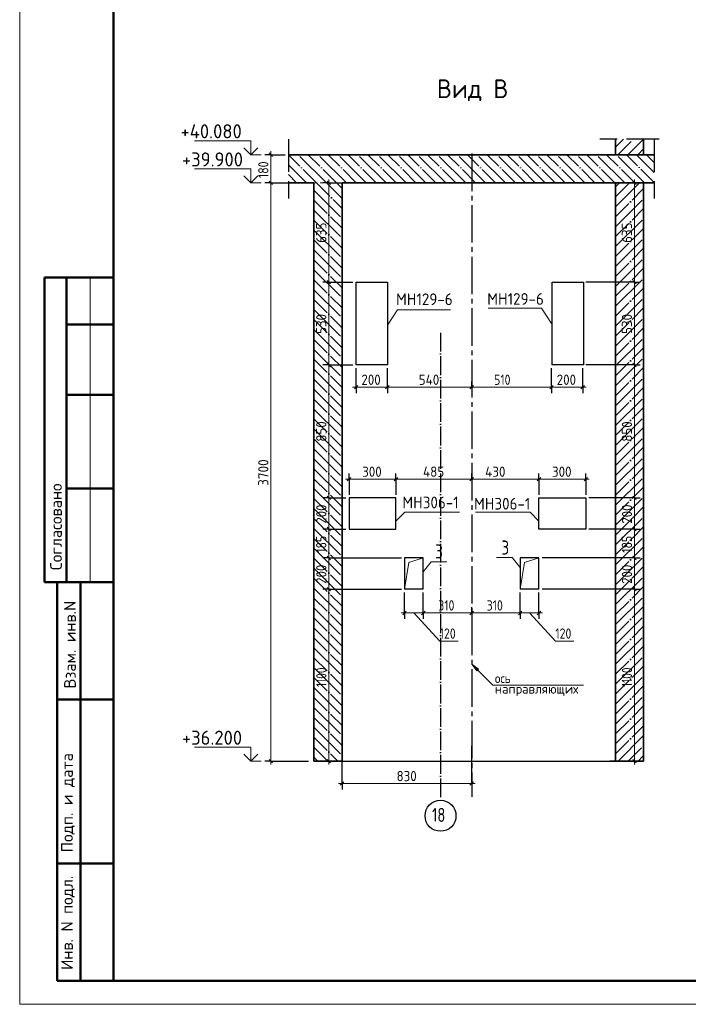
# Model space of a CAD drawing. Header units: millimetres. Extents: x -49773 to 2322955, y -3321 to 58485.
# Tile 373 of 580: x 1388499 to 1402762, y -2714 to 18286. Entities that reach past the tile are written whole.
import ezdxf

# ---------------------------------------------------------------- set-up
doc = ezdxf.new("R2010")
doc.units = ezdxf.units.MM
for name, pattern in [('______11', [500, 400, -50, 0, -50]), ('______2', [270, 200, -70]), ('______4', [900, 700, -200]), ('______5', [1100, 800, -100, 100, -100])]:
    doc.linetypes.add(name, pattern=pattern)
for name, color, linetype, lineweight in [('Standard', 7, 'Continuous', 25), ('Высотная отметки_ общее', 7, 'Continuous', 13), ('Перекрытие (1)', 7, 'Continuous', 35), ('Размерная линия_ общее', 7, 'Continuous', 13), ('Стена_ общее', 7, 'Continuous', 35), ('Стена_ Сборный элемент', 7, 'Continuous', 35), ('Текст_ общее', 7, 'Continuous', 13)]:
    doc.layers.add(name, color=color, linetype=linetype, lineweight=lineweight)
doc.layers.add('Осевая линия_ общее', color=7, linetype='______5', lineweight=13, true_color=0xa0a0a0)
doc.styles.add('ISOCPEUR', font='txt')

msp = doc.modelspace()

# ---------------------------------------------------------------- hatches: boundary and pattern name
at = {"layer": 'Осевая линия_ общее', "linetype": 'Continuous', "lineweight": 13, "transparency": 33554687}
msp.add_hatch(color=7, dxfattribs=at).paths.add_polyline_path([(1398248, 4399.4), (1398142, 4540.9), (1398283.4, 4434.8)], flags=16)

# ---------------------------------------------------------------- linework, layer by layer
at = {"layer": 'Standard', "color": 7, "linetype": '______4', "lineweight": 25, "transparency": 33554687}
for p, q in [((1394230.5, 15739.3), (1394230.5, 14472.6)), ((1402142, 15740.1), (1400875.3, 15740.1)), ((1402034.4, 15739.3), (1402034.4, 14472.6))]:
    msp.add_line(p, q, dxfattribs=at)
at = {"layer": 'Standard', "color": 253, "linetype": '______5', "lineweight": 35, "true_color": 0xababab, "transparency": 33554687}
for p, q in [((1401208.6, 15568.2), (1401380.5, 15740.1)), ((1401470.6, 15406), (1401804.8, 15740.1)), ((1395042.5, 14806), (1395375.3, 14473.2)), ((1401208.6, 14295.4), (1401719.1, 14806)), ((1401208.6, 14719.7), (1401294.9, 14806)), ((1394775.3, 14648.9), (1395375.3, 14048.9)), ((1401208.6, 13871.2), (1401808.6, 14471.2)), ((1394775.3, 14224.7), (1395375.3, 13624.7)), ((1401208.6, 13446.9), (1401808.6, 14046.9)), ((1394775.3, 13800.4), (1395375.3, 13200.4)), ((1401208.6, 13022.7), (1401808.6, 13622.7)), ((1394775.3, 13376.1), (1395375.3, 12776.1)), ((1401208.6, 12598.4), (1401808.6, 13198.4)), ((1394775.3, 12951.9), (1395375.3, 12351.9)), ((1401208.6, 12174.1), (1401808.6, 12774.1)), ((1394775.3, 12527.6), (1395375.3, 11927.6)), ((1401208.6, 11749.9), (1401808.6, 12349.9)), ((1394775.3, 12103.4), (1395375.3, 11503.4)), ((1401208.6, 11325.6), (1401808.6, 11925.6)), ((1394775.3, 11679.1), (1395375.3, 11079.1)), ((1401208.6, 10901.3), (1401808.6, 11501.3)), ((1394775.3, 11254.8), (1395375.3, 10654.8)), ((1401208.6, 10477.1), (1401808.6, 11077.1)), ((1394775.3, 10830.6), (1395375.3, 10230.6)), ((1401208.6, 10052.8), (1401808.6, 10652.8)), ((1394775.3, 10406.3), (1395375.3, 9806.3)), ((1401208.6, 9628.5), (1401808.6, 10228.5)), ((1394775.3, 9982), (1395375.3, 9382)), ((1401208.6, 9204.3), (1401808.6, 9804.3)), ((1394775.3, 9557.8), (1395375.3, 8957.8)), ((1401208.6, 8780), (1401808.6, 9380)), ((1394775.3, 9133.5), (1395375.3, 8533.5)), ((1401208.6, 8355.7), (1401808.6, 8955.7)), ((1394775.3, 8709.2), (1395375.3, 8109.2)), ((1401208.6, 7931.5), (1401808.6, 8531.5)), ((1394775.3, 8285), (1395375.3, 7685)), ((1401208.6, 7507.2), (1401808.6, 8107.2)), ((1394775.3, 7860.7), (1395375.3, 7260.7)), ((1401208.6, 7083), (1401808.6, 7683)), ((1394775.3, 7436.5), (1395375.3, 6836.5)), ((1401208.6, 6658.7), (1401808.6, 7258.7)), ((1394775.3, 7012.2), (1395375.3, 6412.2)), ((1401208.6, 6234.4), (1401808.6, 6834.4)), ((1394775.3, 6587.9), (1395375.3, 5987.9)), ((1401208.6, 5810.2), (1401808.6, 6410.2)), ((1394775.3, 6163.7), (1395375.3, 5563.7)), ((1401208.6, 5385.9), (1401808.6, 5985.9)), ((1394775.3, 5739.4), (1395375.3, 5139.4)), ((1401208.6, 4961.6), (1401808.6, 5561.6)), ((1394775.3, 5315.1), (1395375.3, 4715.1)), ((1401208.6, 4537.4), (1401808.6, 5137.4)), ((1394775.3, 4890.9), (1395375.3, 4290.9)), ((1401208.6, 4113.1), (1401808.6, 4713.1)), ((1394775.3, 4466.6), (1395375.3, 3866.6)), ((1401208.6, 3688.8), (1401808.6, 4288.9)), ((1394775.3, 4042.3), (1395375.3, 3442.3)), ((1401208.6, 3264.6), (1401808.6, 3864.6)), ((1394775.3, 3618.1), (1395375.3, 3018.1)), ((1401208.6, 2840.3), (1401808.6, 3440.3)), ((1394775.3, 3193.8), (1395375.3, 2593.8)), ((1401265.2, 2472.6), (1401808.6, 3016.1)), ((1394775.3, 2769.5), (1395072.2, 2472.6)), ((1401689.5, 2472.6), (1401808.6, 2591.8))]:
    msp.add_line(p, q, dxfattribs=at)
at = {"layer": 'Standard', "color": 7, "linetype": 'Continuous', "lineweight": 35, "transparency": 33554687}
for p, q in [((1401208.6, 15740.1), (1401208.6, 15406)), ((1401808.6, 15406), (1401808.6, 15740.1)), ((1401208.6, 15406), (1394230.5, 15406)), ((1402034.4, 15406), (1401808.6, 15406)), ((1394230.5, 14806), (1394775.3, 14806)), ((1394775.3, 14806), (1394775.3, 2472.6)), ((1395375.3, 2472.6), (1395375.3, 14806)), ((1395375.3, 14806), (1401208.6, 14806)), ((1401208.6, 14806), (1401208.6, 2472.6)), ((1401808.6, 2472.6), (1401808.6, 14806)), ((1401808.6, 14806), (1402034.4, 14806)), ((1394775.3, 2472.6), (1395375.3, 2472.6)), ((1401208.6, 2472.6), (1401808.6, 2472.6))]:
    msp.add_line(p, q, dxfattribs=at)
at = {"layer": 'Standard', "color": 253, "linetype": '______11', "lineweight": 35, "true_color": 0xababab, "transparency": 33554687}
for p, q in [((1401258.5, 15406), (1401592.7, 15740.1)), ((1401682.8, 15406), (1401808.6, 15531.8)), ((1394830.4, 14806), (1395375.3, 14261.1)), ((1395254.6, 14806), (1395375.3, 14685.3)), ((1401208.6, 14507.6), (1401507, 14806)), ((1401208.6, 14083.3), (1401808.6, 14683.3)), ((1394775.3, 14436.8), (1395375.3, 13836.8)), ((1401208.6, 13659.1), (1401808.6, 14259)), ((1394775.3, 14012.5), (1395375.3, 13412.5)), ((1401208.6, 13234.8), (1401808.6, 13834.8)), ((1394775.3, 13588.3), (1395375.3, 12988.3)), ((1401208.6, 12810.5), (1401808.6, 13410.5)), ((1394775.3, 13164), (1395375.3, 12564)), ((1401208.6, 12386.3), (1401808.6, 12986.3)), ((1394775.3, 12739.7), (1395375.3, 12139.8)), ((1401208.6, 11962), (1401808.6, 12562)), ((1394775.3, 12315.5), (1395375.3, 11715.5)), ((1401208.6, 11537.7), (1401808.6, 12137.7)), ((1394775.3, 11891.2), (1395375.3, 11291.2)), ((1401208.6, 11113.5), (1401808.6, 11713.5)), ((1394775.3, 11467), (1395375.3, 10867)), ((1401208.6, 10689.2), (1401808.6, 11289.2)), ((1394775.3, 11042.7), (1395375.3, 10442.7)), ((1401208.6, 10264.9), (1401808.6, 10864.9)), ((1394775.3, 10618.4), (1395375.3, 10018.4)), ((1401208.6, 9840.7), (1401808.6, 10440.7)), ((1394775.3, 10194.2), (1395375.3, 9594.2)), ((1401208.6, 9416.4), (1401808.6, 10016.4)), ((1394775.3, 9769.9), (1395375.3, 9169.9)), ((1401208.6, 8992.1), (1401808.6, 9592.1)), ((1394775.3, 9345.6), (1395375.3, 8745.6)), ((1401208.6, 8567.9), (1401808.6, 9167.9)), ((1394775.3, 8921.4), (1395375.3, 8321.4)), ((1401208.6, 8143.6), (1401808.6, 8743.6)), ((1394775.3, 8497.1), (1395375.3, 7897.1)), ((1401208.6, 7719.4), (1401808.6, 8319.4)), ((1394775.3, 8072.8), (1395375.3, 7472.8)), ((1401208.6, 7295.1), (1401808.6, 7895.1)), ((1394775.3, 7648.6), (1395375.3, 7048.6)), ((1401208.6, 6870.8), (1401808.6, 7470.8)), ((1394775.3, 7224.3), (1395375.3, 6624.3)), ((1401208.6, 6446.6), (1401808.6, 7046.6)), ((1394775.3, 6800), (1395375.3, 6200.1)), ((1401208.6, 6022.3), (1401808.6, 6622.3)), ((1394775.3, 6375.8), (1395375.3, 5775.8)), ((1401208.6, 5598), (1401808.6, 6198)), ((1394775.3, 5951.5), (1395375.3, 5351.5)), ((1401208.6, 5173.8), (1401808.6, 5773.8)), ((1394775.3, 5527.3), (1395375.3, 4927.3)), ((1401208.6, 4749.5), (1401808.6, 5349.5)), ((1394775.3, 5103), (1395375.3, 4503)), ((1401208.6, 4325.2), (1401808.6, 4925.2)), ((1394775.3, 4678.7), (1395375.3, 4078.7)), ((1401208.6, 3901), (1401808.6, 4501)), ((1394775.3, 4254.5), (1395375.3, 3654.5)), ((1401208.6, 3476.7), (1401808.6, 4076.7)), ((1394775.3, 3830.2), (1395375.3, 3230.2)), ((1401208.6, 3052.5), (1401808.6, 3652.4)), ((1394775.3, 3405.9), (1395375.3, 2805.9)), ((1401208.6, 2628.2), (1401808.6, 3228.2)), ((1394775.3, 2981.7), (1395284.3, 2472.6)), ((1401477.3, 2472.6), (1401808.6, 2803.9)), ((1394775.3, 2557.4), (1394860.1, 2472.6))]:
    msp.add_line(p, q, dxfattribs=at)
at = {"layer": 'Standard', "color": 253, "linetype": '______11', "lineweight": 13, "true_color": 0xababab, "transparency": 33554687}
for p, q in [((1394830.4, 14806), (1394230.5, 15405.8)), ((1395254.6, 14806), (1394654.6, 15406)), ((1395678.9, 14806), (1395078.9, 15406)), ((1396103.2, 14806), (1395503.2, 15406)), ((1396527.4, 14806), (1395927.4, 15406)), ((1396951.7, 14806), (1396351.7, 15406)), ((1397376, 14806), (1396776, 15406)), ((1397800.2, 14806), (1397200.2, 15406)), ((1398224.5, 14806), (1397624.5, 15406)), ((1398648.8, 14806), (1398048.8, 15406)), ((1399073, 14806), (1398473, 15406)), ((1399497.3, 14806), (1398897.3, 15406)), ((1399921.6, 14806), (1399321.6, 15406)), ((1400345.8, 14806), (1399745.8, 15406)), ((1400770.1, 14806), (1400170.1, 15406)), ((1401194.3, 14806), (1400594.4, 15406)), ((1401618.6, 14806), (1401018.6, 15406)), ((1402034.4, 14814.5), (1401442.9, 15406)), ((1402034.4, 15238.7), (1401867.1, 15406)), ((1394406.1, 14806), (1394230.5, 14981.6))]:
    msp.add_line(p, q, dxfattribs=at)
at = {"layer": 'Standard', "color": 253, "linetype": '______5', "lineweight": 13, "true_color": 0xababab, "transparency": 33554687}
for p, q in [((1395042.5, 14806), (1394442.5, 15406)), ((1395466.8, 14806), (1394866.8, 15406)), ((1395891, 14806), (1395291.1, 15406)), ((1396315.3, 14806), (1395715.3, 15406)), ((1396739.6, 14806), (1396139.6, 15406)), ((1397163.8, 14806), (1396563.8, 15406)), ((1397588.1, 14806), (1396988.1, 15406)), ((1398012.4, 14806), (1397412.4, 15406)), ((1398436.6, 14806), (1397836.6, 15406)), ((1398860.9, 14806), (1398260.9, 15406)), ((1399285.2, 14806), (1398685.2, 15406)), ((1399709.4, 14806), (1399109.4, 15406)), ((1400133.7, 14806), (1399533.7, 15406)), ((1400557.9, 14806), (1399957.9, 15406)), ((1400982.2, 14806), (1400382.2, 15406)), ((1401406.5, 14806), (1400806.5, 15406)), ((1401830.7, 14806), (1401230.7, 15406)), ((1402034.4, 15026.6), (1401655, 15406)), ((1394618.3, 14806), (1394230.5, 15193.7))]:
    msp.add_line(p, q, dxfattribs=at)
at = {"layer": 'Standard', "color": 7, "linetype": 'Continuous', "lineweight": 50, "transparency": 33554687}
for p, q in [((1390498.8, 12786.4), (1389025.6, 12786.4)), ((1389025.6, 12786.4), (1389025.6, 6286.4)), ((1389025.6, 12786.4), (1389025.6, 6286.4)), ((1389498.8, 12786.4), (1389498.8, 6286.4)), ((1390498.8, 11786.4), (1389498.8, 11786.4)), ((1390498.8, 10286.4), (1389498.8, 10286.4)), ((1390498.8, 8286.4), (1389498.8, 8286.4)), ((1388498.8, 6286.4), (1388505, 6286.4)), ((1389025.6, 6286.4), (1390498.8, 6286.4)), ((1389298.8, -2213.6), (1389298.8, 6286.4)), ((1389298.8, -2213.6), (1389298.8, 6286.4)), ((1389798.8, -2213.6), (1389798.8, 6286.4)), ((1389298.8, 3786.4), (1390498.8, 3786.4)), ((1389298.8, 286.4), (1390498.8, 286.4)), ((1390498.8, -2213.6), (1389298.8, -2213.6))]:
    msp.add_line(p, q, dxfattribs=at)
at = {"layer": 'Standard', "color": 7, "linetype": 'Continuous', "lineweight": 13, "transparency": 33554687}
msp.add_line((1389998.8, 12786.4), (1389998.8, 6286.4), dxfattribs=at)
msp.add_lwpolyline([(1388498.8, -2713.6), (1447898.8, -2713.6), (1447898.8, 39286.4), (1388498.8, 39286.4), (1388498.8, -2713.6)], close=True, dxfattribs=at)
at = {"layer": 'Standard', "color": 7, "linetype": 'Continuous', "lineweight": 50, "transparency": 33554687}
msp.add_lwpolyline([(1390498.8, 38786.4), (1447398.8, 38786.4), (1447398.8, -2213.6), (1390498.8, -2213.6), (1390498.8, 38786.4)], close=True, dxfattribs=at)
at = {"layer": 'Standard', "color": 7, "linetype": 'Continuous', "lineweight": 13, "transparency": 33554687}
for points in [[(1396342, 11771.4), (1396555.2, 12100), (1397688.6, 12100)], [(1399842, 11806), (1399628.7, 12134.6), (1398495.3, 12134.6)], [(1396525.3, 7591.5), (1396713.9, 7780), (1397880.5, 7780)], [(1399575.3, 7591.5), (1399386.7, 7780), (1398220.1, 7780)], [(1396708.6, 6139.3), (1396802.9, 6711.7), (1397108.6, 6806)], [(1399175.3, 6139.3), (1399269.6, 6711.7), (1399575.3, 6806)]]:
    msp.add_lwpolyline(points, dxfattribs=at)
at = {"layer": 'Высотная отметки_ общее', "color": 7, "linetype": 'Continuous', "lineweight": 13, "transparency": 33554687}
for p, q in [((1393429.8, 15706), (1392229.8, 15706)), ((1393429.8, 15406), (1393279.8, 15556)), ((1393429.8, 15406), (1393429.8, 15706)), ((1393429.8, 15406), (1393579.8, 15556)), ((1393429.8, 15406), (1393429.8, 15406)), ((1393429.8, 15406), (1393429.8, 15406)), ((1393429.8, 15406), (1393650.2, 15406)), ((1393429.8, 15406), (1393429.8, 15406)), ((1393429.8, 15406), (1393429.8, 15406)), ((1393429.8, 15106), (1392229.8, 15106)), ((1393429.8, 14806), (1393279.8, 14956)), ((1393429.8, 14806), (1393429.8, 15106)), ((1393429.8, 14806), (1393579.8, 14956)), ((1393429.8, 14806), (1393429.8, 14806)), ((1393429.8, 14806), (1393429.8, 14806)), ((1393429.8, 14806), (1393650.2, 14806)), ((1393429.8, 14806), (1393429.8, 14806)), ((1393429.8, 14806), (1393429.8, 14806)), ((1393429.8, 2772.6), (1392229.8, 2772.6)), ((1393429.8, 2472.6), (1393429.8, 2772.6)), ((1393429.8, 2472.6), (1393279.8, 2622.6)), ((1393429.8, 2472.6), (1393579.8, 2622.6)), ((1393429.8, 2472.6), (1393429.8, 2472.6)), ((1393429.8, 2472.6), (1393429.8, 2472.6)), ((1393429.8, 2472.6), (1393650.2, 2472.6)), ((1393429.8, 2472.6), (1393429.8, 2472.6)), ((1393429.8, 2472.6), (1393429.8, 2472.6))]:
    msp.add_line(p, q, dxfattribs=at)
at = {"layer": 'Осевая линия_ общее', "color": 253, "linetype": '______5', "lineweight": -3, "true_color": 0xa0a0a0, "transparency": 33554687}
msp.add_line((1398142, 15431.9), (1398142, 1713.6), dxfattribs=at)
at = {"layer": 'Осевая линия_ общее', "color": 253, "linetype": '______11', "lineweight": -3, "true_color": 0xa0a0a0, "transparency": 33554687}
msp.add_line((1397475.3, 11606.8), (1397475.3, 1670.8), dxfattribs=at)
at = {"layer": 'Осевая линия_ общее', "color": 7, "linetype": 'Continuous', "lineweight": 13, "transparency": 33554687}
for p, q in [((1398142, 4540.9), (1398142, 4540.9)), ((1398142, 4540.9), (1398142, 4540.9)), ((1398142, 4540.9), (1398142, 4540.9)), ((1398142, 4540.9), (1398283.4, 4434.8)), ((1398248, 4399.4), (1398142, 4540.9)), ((1398283.4, 4434.8), (1398248, 4399.4)), ((1398265.7, 4417.1), (1398274.5, 4408.3))]:
    msp.add_line(p, q, dxfattribs=at)
for points in [[(1397108.6, 6508.1), (1397279.5, 6726.4), (1397612.9, 6726.4)], [(1399175.3, 6599.6), (1399004.4, 6818), (1398671.1, 6818)], [(1398142, 4540.9), (1398589.8, 4093), (1400523.1, 4093)]]:
    msp.add_lwpolyline(points, dxfattribs=at)
at = {"layer": 'Осевая линия_ общее', "color": 7, "linetype": 'Continuous', "lineweight": 25, "transparency": 33554687}
msp.add_circle((1397475.7, 1306.4), 330.4, dxfattribs=at)
at = {"layer": 'Перекрытие (1)', "color": 7, "linetype": 'Continuous', "lineweight": 13, "transparency": 33554687}
for p, q in [((1401808.6, 15406), (1401208.6, 15406)), ((1401208.6, 14806), (1401808.6, 14806))]:
    msp.add_line(p, q, dxfattribs=at)
at = {"layer": 'Размерная линия_ общее', "color": 253, "linetype": 'Continuous', "lineweight": -3, "true_color": 0xa0a0a0, "transparency": 33554687}
for p, q in [((1393856.2, 15406), (1393731.2, 15406)), ((1393856.2, 15406), (1393981.2, 15406)), ((1393856.2, 15406), (1394163.9, 15406)), ((1393856.2, 14806), (1393731.2, 14806)), ((1393856.2, 14806), (1393981.2, 14806)), ((1393856.2, 14806), (1394708.6, 14806)), ((1395093, 14806), (1394968, 14806)), ((1395093, 14806), (1395218, 14806)), ((1395093, 14806), (1396323.3, 14806)), ((1401613, 14806), (1401155.2, 14806)), ((1401613, 14806), (1401488, 14806)), ((1401613, 14806), (1401738, 14806)), ((1395093, 12689.3), (1394968, 12689.3)), ((1395093, 12689.3), (1395218, 12689.3)), ((1395093, 12689.3), (1395608.6, 12689.3)), ((1401613, 12689.3), (1401488, 12689.3)), ((1401613, 12689.3), (1401738, 12689.3)), ((1395093, 10922.6), (1394968, 10922.6)), ((1395093, 10922.6), (1395218, 10922.6)), ((1395093, 10922.6), (1395608.6, 10922.6)), ((1401613, 10922.6), (1401488, 10922.6)), ((1401613, 10922.6), (1401738, 10922.6)), ((1395675.3, 10447.5), (1395675.3, 10856)), ((1400508.6, 10447.5), (1400508.6, 10856)), ((1395675.3, 10447.5), (1395675.3, 10572.5)), ((1396342, 10447.5), (1396342, 10572.5)), ((1398142, 10447.5), (1398142, 10572.5)), ((1399842, 10447.5), (1399842, 10572.5)), ((1400508.6, 10447.5), (1400508.6, 10572.5)), ((1395675.3, 10447.5), (1395675.3, 10322.5)), ((1396342, 10447.5), (1396342, 10322.5)), ((1398142, 10447.5), (1398142, 10322.5)), ((1398142, 10447.5), (1398142, 10447.5)), ((1399842, 10447.5), (1399842, 10322.5)), ((1400508.6, 10447.5), (1400508.6, 10322.5)), ((1395525.3, 8485.8), (1395525.3, 8610.8)), ((1396525.3, 8485.8), (1396525.3, 8610.8)), ((1398142, 8485.8), (1398142, 8610.8)), ((1399575.3, 8485.8), (1399575.3, 8610.8)), ((1400575.3, 8485.8), (1400575.3, 8610.8)), ((1395525.3, 8485.8), (1395525.3, 8360.8)), ((1395525.3, 8485.8), (1395525.3, 8156)), ((1396525.3, 8485.8), (1396525.3, 8360.8)), ((1396525.3, 8485.8), (1396525.3, 8156)), ((1398142, 8485.8), (1398142, 8360.8)), ((1399575.3, 8485.8), (1399575.3, 8360.8)), ((1399575.3, 8485.8), (1399575.3, 8156)), ((1400575.3, 8485.8), (1400575.3, 8360.8)), ((1400575.3, 8485.8), (1400575.3, 8156)), ((1395093, 8089.3), (1394968, 8089.3)), ((1395093, 8089.3), (1395218, 8089.3)), ((1395093, 8089.3), (1395458.6, 8089.3)), ((1401613, 8089.3), (1401488, 8089.3)), ((1401613, 8089.3), (1401738, 8089.3)), ((1395093, 7422.6), (1394968, 7422.6)), ((1395093, 7422.6), (1395218, 7422.6)), ((1395093, 7422.6), (1395458.6, 7422.6)), ((1401613, 7422.6), (1401488, 7422.6)), ((1401613, 7422.6), (1401738, 7422.6)), ((1395093, 6806), (1394968, 6806)), ((1395093, 6806), (1395218, 6806)), ((1395093, 6806), (1396642, 6806)), ((1401613, 6806), (1401488, 6806)), ((1401613, 6806), (1401738, 6806)), ((1395093, 6139.3), (1394968, 6139.3)), ((1395093, 6139.3), (1395218, 6139.3)), ((1401613, 6139.3), (1401488, 6139.3)), ((1401613, 6139.3), (1401738, 6139.3)), ((1396708.6, 5633.5), (1396708.6, 6072.6)), ((1397108.6, 5633.5), (1397108.6, 6072.6)), ((1399175.3, 5633.5), (1399175.3, 6072.6)), ((1399575.3, 5633.5), (1399575.3, 6072.6)), ((1396708.6, 5633.5), (1396708.6, 5758.5)), ((1397108.6, 5633.5), (1397108.6, 5758.5)), ((1398142, 5633.5), (1398142, 5758.5)), ((1399175.3, 5633.5), (1399175.3, 5758.5)), ((1399575.3, 5633.5), (1399575.3, 5758.5)), ((1396708.6, 5633.5), (1396708.6, 5508.5)), ((1397108.6, 5633.5), (1397108.6, 5508.5)), ((1398142, 5633.5), (1398142, 5508.5)), ((1398142, 5633.5), (1398142, 5633.5)), ((1399175.3, 5633.5), (1399175.3, 5508.5)), ((1399575.3, 5633.5), (1399575.3, 5508.5)), ((1398142, 1994.6), (1398142, 2799.4)), ((1395375.3, 1994.6), (1395375.3, 2721.5)), ((1393856.2, 2472.6), (1393731.2, 2472.6)), ((1393856.2, 2472.6), (1393981.2, 2472.6)), ((1393856.2, 2472.6), (1394660.3, 2472.6)), ((1395093, 2472.6), (1394968, 2472.6)), ((1395093, 2472.6), (1395218, 2472.6)), ((1395093, 2472.6), (1395925.5, 2472.6)), ((1401613, 2472.6), (1401086.6, 2472.6)), ((1401613, 2472.6), (1401488, 2472.6)), ((1401613, 2472.6), (1401738, 2472.6)), ((1395375.3, 1994.6), (1395375.3, 2119.6)), ((1398142, 1994.6), (1398142, 2119.6)), ((1395375.3, 1994.6), (1395375.3, 1869.6)), ((1398142, 1994.6), (1398142, 1869.6))]:
    msp.add_line(p, q, dxfattribs=at)
at = {"layer": 'Размерная линия_ общее', "color": 7, "linetype": 'Continuous', "lineweight": 25, "transparency": 33554687}
for p, q in [((1393893.7, 15368.5), (1393818.7, 15443.5)), ((1393893.7, 14768.5), (1393818.7, 14843.5)), ((1395130.5, 14768.5), (1395055.5, 14843.5)), ((1401650.5, 14768.5), (1401575.5, 14843.5)), ((1395130.5, 12651.8), (1395055.5, 12726.8)), ((1401650.5, 12651.8), (1401575.5, 12726.8)), ((1395130.5, 10885.1), (1395055.5, 10960.2)), ((1401650.5, 10885.1), (1401575.5, 10960.2)), ((1395637.8, 10410), (1395712.8, 10485)), ((1396304.5, 10410), (1396379.5, 10485)), ((1398104.5, 10410), (1398179.5, 10485)), ((1399804.5, 10410), (1399879.5, 10485)), ((1400471.1, 10410), (1400546.1, 10485)), ((1395487.8, 8448.3), (1395562.8, 8523.3)), ((1396487.8, 8448.3), (1396562.8, 8523.3)), ((1398104.5, 8448.3), (1398179.5, 8523.3)), ((1399537.8, 8448.3), (1399612.8, 8523.3)), ((1400537.8, 8448.3), (1400612.8, 8523.3)), ((1395130.5, 8051.8), (1395055.5, 8126.8)), ((1401650.5, 8051.8), (1401575.5, 8126.8)), ((1395130.5, 7385.1), (1395055.5, 7460.2)), ((1401650.5, 7385.1), (1401575.5, 7460.2)), ((1395130.5, 6768.5), (1395055.5, 6843.5)), ((1401650.5, 6768.5), (1401575.5, 6843.5)), ((1395130.5, 6101.8), (1395055.5, 6176.8)), ((1401650.5, 6101.8), (1401575.5, 6176.8)), ((1396671.1, 5596), (1396746.1, 5671)), ((1397071.1, 5596), (1397146.1, 5671)), ((1398104.5, 5596), (1398179.5, 5671)), ((1399137.8, 5596), (1399212.8, 5671)), ((1399537.8, 5596), (1399612.8, 5671)), ((1393893.7, 2435.1), (1393818.7, 2510.1)), ((1395130.5, 2435.1), (1395055.5, 2510.1)), ((1401650.5, 2435.1), (1401575.5, 2510.1)), ((1395337.8, 1957.1), (1395412.8, 2032.1)), ((1398104.5, 1957.1), (1398179.5, 2032.1))]:
    msp.add_line(p, q, dxfattribs=at)
at = {"layer": 'Размерная линия_ общее', "color": 7, "linetype": 'Continuous', "lineweight": 13, "transparency": 33554687}
for p, q in [((1393856.2, 15406), (1393856.2, 15481)), ((1393856.2, 14806), (1393856.2, 15406)), ((1395093, 14806), (1395093, 14881)), ((1395093, 12689.3), (1395093, 14806)), ((1401613, 14806), (1401613, 14881)), ((1401613, 12689.3), (1401613, 14806)), ((1395093, 10922.6), (1395093, 12689.3)), ((1401613, 10922.6), (1401613, 12689.3)), ((1395093, 8089.3), (1395093, 10922.6)), ((1401613, 8089.3), (1401613, 10922.6)), ((1395675.3, 10447.5), (1395600.3, 10447.5)), ((1395675.3, 10447.5), (1396342, 10447.5)), ((1396342, 10447.5), (1398142, 10447.5)), ((1398142, 10447.5), (1399842, 10447.5)), ((1399842, 10447.5), (1400508.6, 10447.5)), ((1400508.6, 10447.5), (1400583.6, 10447.5)), ((1395525.3, 8485.8), (1395450.3, 8485.8)), ((1395525.3, 8485.8), (1396525.3, 8485.8)), ((1396525.3, 8485.8), (1398142, 8485.8)), ((1398142, 8485.8), (1399575.3, 8485.8)), ((1399575.3, 8485.8), (1400575.3, 8485.8)), ((1400575.3, 8485.8), (1400650.3, 8485.8)), ((1395093, 7422.6), (1395093, 8089.3)), ((1401613, 7422.6), (1401613, 8089.3)), ((1395093, 6806), (1395093, 7422.6)), ((1401613, 6806), (1401613, 7422.6)), ((1395093, 6139.3), (1395093, 6806)), ((1401613, 6139.3), (1401613, 6806)), ((1396708.6, 5633.5), (1396633.6, 5633.5)), ((1396708.6, 5633.5), (1397108.6, 5633.5)), ((1396908.6, 5633.5), (1397458.6, 5033.5)), ((1399175.3, 5633.5), (1399575.3, 5633.5)), ((1399375.3, 5633.5), (1399925.3, 5033.5)), ((1399575.3, 5633.5), (1399650.3, 5633.5)), ((1397458.6, 5033.5), (1397854.6, 5033.5)), ((1399925.3, 5033.5), (1400321.3, 5033.5)), ((1393856.2, 2472.6), (1393856.2, 2397.6)), ((1395093, 2472.6), (1395093, 2397.6)), ((1401613, 2472.6), (1401613, 2397.6)), ((1395375.3, 1994.6), (1395300.3, 1994.6)), ((1395375.3, 1994.6), (1398142, 1994.6)), ((1398142, 1994.6), (1398217, 1994.6))]:
    msp.add_line(p, q, dxfattribs=at)
for points in [[(1393856.2, 2472.6), (1393856.2, 8273.3), (1393856.2, 8273.3), (1393856.2, 14806)], [(1395093, 2472.6), (1395093, 4012.4), (1395093, 4012.4), (1395093, 6139.3)], [(1401613, 2472.6), (1401613, 4411.8), (1401613, 4411.8), (1401613, 6139.3)], [(1397108.6, 5633.5), (1397319.3, 5633.5), (1397319.3, 5633.5), (1397589.3, 5633.5), (1397589.3, 5633.5), (1398142, 5633.5)], [(1398142, 5633.5), (1398285.5, 5633.5), (1398285.5, 5633.5), (1399175.3, 5633.5)]]:
    msp.add_lwpolyline(points, dxfattribs=at)
at = {"layer": 'Размерная линия_ общее', "color": 253, "linetype": 'Continuous', "lineweight": -3, "true_color": 0xa0a0a0, "transparency": 33554687}
for points in [[(1401613, 12689.3), (1401596, 12689.3), (1401596, 12689.3), (1400575.3, 12689.3)], [(1401613, 10922.6), (1401596, 10922.6), (1401596, 10922.6), (1401596, 10922.6), (1401596, 10922.6), (1400575.3, 10922.6)], [(1396342, 10447.5), (1396342, 10464.5), (1396342, 10464.5), (1396342, 10464.5), (1396342, 10464.5), (1396342, 10464.5), (1396342, 10464.5), (1396342, 10856)], [(1399842, 10447.5), (1399842, 10464.5), (1399842, 10464.5), (1399842, 10856)], [(1398142, 8485.8), (1398142, 8502.8), (1398142, 8502.8), (1398142, 8502.8), (1398142, 8502.8), (1398142, 8538)], [(1401613, 8089.3), (1401596, 8089.3), (1401596, 8089.3), (1401596, 8089.3), (1401596, 8089.3), (1401596, 8089.3), (1401596, 8089.3), (1400642, 8089.3)], [(1401613, 7422.6), (1401596, 7422.6), (1401596, 7422.6), (1401596, 7422.6), (1401596, 7422.6), (1401596, 7422.6), (1401596, 7422.6), (1401596, 7422.6), (1401596, 7422.6), (1400642, 7422.6)], [(1401613, 6806), (1401596, 6806), (1401596, 6806), (1401596, 6806), (1401596, 6806), (1401596, 6806), (1401596, 6806), (1401596, 6806), (1401596, 6806), (1401596, 6806), (1401596, 6806), (1399642, 6806)], [(1395093, 6139.3), (1396270, 6139.3), (1396270, 6139.3), (1396642, 6139.3)], [(1401613, 6139.3), (1401596, 6139.3), (1401596, 6139.3), (1401596, 6139.3), (1401596, 6139.3), (1401596, 6139.3), (1401596, 6139.3), (1401596, 6139.3), (1401596, 6139.3), (1401596, 6139.3), (1401596, 6139.3), (1401596, 6139.3), (1401596, 6139.3), (1399642, 6139.3)]]:
    msp.add_lwpolyline(points, dxfattribs=at)
at = {"layer": 'Стена_ общее', "color": 7, "linetype": 'Continuous', "lineweight": 35, "transparency": 33554687}
for p, q in [((1401208.6, 15406), (1401808.6, 15406)), ((1401808.6, 14806), (1401208.6, 14806))]:
    msp.add_line(p, q, dxfattribs=at)
at = {"layer": 'Стена_ общее', "color": 253, "linetype": '______2', "lineweight": 18, "true_color": 0xababab, "transparency": 33554687}
msp.add_line((1395375.3, 14806), (1394775.3, 14806), dxfattribs=at)
at = {"layer": 'Стена_ общее', "color": 7, "linetype": 'Continuous', "lineweight": 25, "transparency": 33554687}
for p, q in [((1396708.6, 6806), (1396708.6, 6139.3)), ((1397108.6, 6806), (1396708.6, 6806)), ((1397108.6, 6139.3), (1397108.6, 6806)), ((1399175.3, 6806), (1399175.3, 6139.3)), ((1399575.3, 6806), (1399175.3, 6806)), ((1399575.3, 6139.3), (1399575.3, 6806)), ((1397108.6, 6139.3), (1396708.6, 6139.3)), ((1399575.3, 6139.3), (1399175.3, 6139.3)), ((1395375.3, 2472.6), (1401208.6, 2472.6))]:
    msp.add_line(p, q, dxfattribs=at)
at = {"layer": 'Стена_ Сборный элемент', "color": 7, "linetype": 'Continuous', "lineweight": 25, "transparency": 33554687}
for p, q in [((1395675.3, 10922.6), (1395675.3, 12689.3)), ((1395675.3, 12689.3), (1396342, 12689.3)), ((1396342, 12689.3), (1396342, 10922.6)), ((1399858.6, 10922.6), (1399858.6, 12689.3)), ((1399858.6, 12689.3), (1400525.3, 12689.3)), ((1400525.3, 12689.3), (1400525.3, 10922.6)), ((1396342, 10922.6), (1395675.3, 10922.6)), ((1400525.3, 10922.6), (1399858.6, 10922.6)), ((1395525.3, 8089.3), (1395525.3, 7422.6)), ((1396525.3, 8089.3), (1395525.3, 8089.3)), ((1396525.3, 7422.6), (1396525.3, 8089.3)), ((1399575.3, 7422.6), (1399575.3, 8089.3)), ((1399575.3, 8089.3), (1400575.3, 8089.3)), ((1400575.3, 8089.3), (1400575.3, 7422.6)), ((1395525.3, 7422.6), (1396525.3, 7422.6)), ((1400575.3, 7422.6), (1399575.3, 7422.6))]:
    msp.add_line(p, q, dxfattribs=at)

# ---------------------------------------------------------------- texts
at = {"layer": 'Standard', "color": 7, "linetype": 'Continuous', "lineweight": 25, "transparency": 33554687, "attachment_point": 7, "style": 'ISOCPEUR'}
for s, insert, char_height, width in [('\\W0.93;МН129-6', (1396527.4, 12198.8), 250, 1364.981), ('\\W0.93;МН129-6', (1398472.8, 12205.3), 250, 1364.981), ('\\W0.93;МН306-1', (1396662.5, 7864.5), 250, 1364.981), ('\\W0.93;МН306-1', (1398191.2, 7837.5), 250, 1364.981), ('\\W0.78;3', (1398774.4, 6878.1), 300, 326.407), ('\\W0.78;3', (1397362.4, 6795), 300, 326.407)]:
    msp.add_mtext(s, dxfattribs=dict(at, insert=insert, char_height=char_height, width=width))
at = {"layer": 'Standard', "color": 7, "linetype": 'Continuous', "lineweight": 50, "transparency": 33554687, "char_height": 250, "attachment_point": 7, "rotation": 90, "style": 'ISOCPEUR'}
for s, insert, width in [('\\A1;{\\fISOCPEUR|i0|b0;\\H250.000000;\\W1.000000;\\C7;Согласовано}\\P', (1389398.8, 6547.8), 2071.875), ('\\A1;{\\fISOCPEUR|i0|b0;\\H250.000000;\\W1.000000;\\C7;Взам. инв.N}\\P', (1389696.7, 4022.3), 1909.099), ('\\A1;{\\fISOCPEUR|i0|b0;\\H250.000000;\\W1.000000;\\C7;Подп. и дата}\\P', (1389673.1, 528.5), 2197.059), ('\\A1;{\\fISOCPEUR|i0|b0;\\H250.000000;\\W1.000000;\\C7;Инв. N подл.}\\P', (1389673.1, -1979.6), 2021.795)]:
    msp.add_mtext(s, dxfattribs=dict(at, insert=insert, width=width))
at = {"layer": 'Высотная отметки_ общее', "color": 7, "linetype": 'Continuous', "lineweight": 25, "transparency": 33554687, "char_height": 300, "attachment_point": 7, "style": 'ISOCPEUR'}
for s, insert, width in [('\\W0.96;+40.080', (1391929.8, 15756), 1522.576), ('\\W0.96;+39.900', (1391959.8, 15156), 1492.388), ('\\W0.96;+36.200', (1391959.8, 2822.6), 1492.388)]:
    msp.add_mtext(s, dxfattribs=dict(at, insert=insert, width=width))
at = {"layer": 'Осевая линия_ общее', "color": 7, "linetype": 'Continuous', "lineweight": 25, "transparency": 33554687, "insert": (1397295.7, 1175.9), "char_height": 300, "width": 472.272, "attachment_point": 7, "style": 'ISOCPEUR'}
msp.add_mtext('\\W0.75;18', dxfattribs=at)
at = {"layer": 'Размерная линия_ общее', "color": 7, "linetype": 'Continuous', "lineweight": 25, "transparency": 33554687, "char_height": 220, "attachment_point": 7, "rotation": 90, "style": 'ISOCPEUR'}
for s, insert, width in [('\\W0.83;180', (1393806.2, 14908), 508.571), ('\\W0.91;635', (1395042.9, 13527.6), 561.996), ('\\W0.91;635', (1401563, 13527.6), 561.996), ('\\W0.91;530', (1395042.9, 11586), 561.988), ('\\W0.91;530', (1401563, 11586), 561.988), ('\\W0.91;850', (1395042.9, 9286), 561.988), ('\\W0.91;850', (1401563, 9286), 561.988), ('\\W0.93;3700', (1393806.2, 8342.3), 718.094), ('\\W0.91;200', (1395042.9, 7536), 561.988), ('\\W0.91;200', (1401563, 7536), 561.988), ('\\W0.83;185', (1395042.9, 6916.3), 508.571), ('\\W0.83;185', (1401563, 6916.3), 508.571), ('\\W0.91;200', (1395042.9, 6252.6), 561.981), ('\\W0.91;200', (1401563, 6252.6), 561.981), ('\\W0.80;1100', (1395042.9, 4053), 615.719), ('\\W0.80;1100', (1401563, 4053), 615.719)]:
    msp.add_mtext(s, dxfattribs=dict(at, insert=insert, width=width))
at = {"layer": 'Размерная линия_ общее', "color": 7, "linetype": 'Continuous', "lineweight": 25, "transparency": 33554687, "char_height": 220, "attachment_point": 7, "style": 'ISOCPEUR'}
for s, insert, width in [('\\W0.91;200', (1395788.6, 10497.5), 561.981), ('\\W0.92;540', (1397011, 10497.5), 584.438), ('\\W0.83;510', (1398619, 10497.5), 508.586), ('\\W0.91;200', (1399955.3, 10497.5), 561.981), ('\\W0.91;300', (1395805.3, 8535.8), 561.988), ('\\W0.92;485', (1397102.6, 8535.8), 584.431), ('\\W0.92;430', (1398427.6, 8535.8), 584.438), ('\\W0.91;300', (1399855.3, 8535.8), 561.981), ('\\W0.83;310', (1397427.3, 5683.5), 508.571), ('\\W0.83;310', (1398460.6, 5683.5), 508.571), ('\\W0.83;120', (1397458.6, 5083.5), 508.571), ('\\W0.83;120', (1399925.3, 5083.5), 508.571), ('\\W0.91;830', (1396538.6, 2044.6), 561.981)]:
    msp.add_mtext(s, dxfattribs=dict(at, insert=insert, width=width))
at = {"layer": 'Стена_ общее', "color": 7, "linetype": 'Continuous', "lineweight": 35, "transparency": 33554687, "insert": (1397399, 16549.8), "char_height": 400, "width": 1628.71, "attachment_point": 7, "style": 'ISOCPEUR'}
msp.add_mtext('\\W0.95;Вид В', dxfattribs=at)
at = {"layer": 'Текст_ общее', "color": 7, "linetype": 'Continuous', "lineweight": 18, "transparency": 33554687, "char_height": 200, "attachment_point": 7, "style": 'ISOCPEUR'}
for s, insert, width in [('\\W0.91;ось', (1398636.9, 4138.7), 490.677), ('\\W0.98;направляющих', (1398636.9, 3858.6), 1906.684)]:
    msp.add_mtext(s, dxfattribs=dict(at, insert=insert, width=width))

doc.saveas('drawing.dxf')
